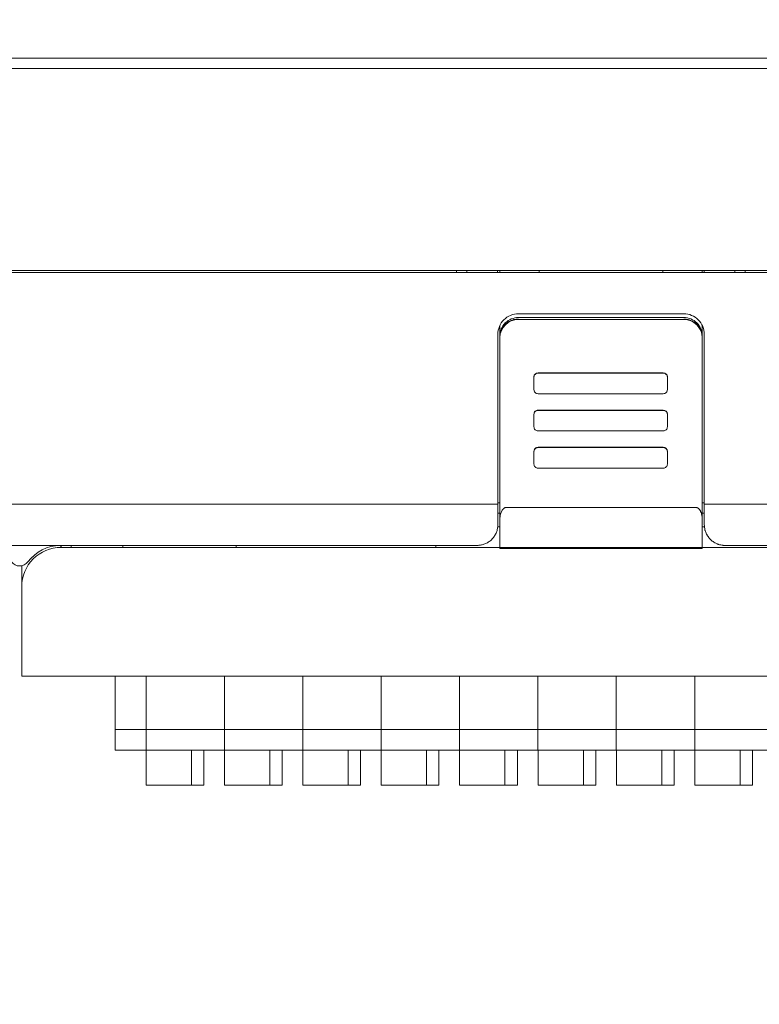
# Model space of a CAD drawing. Header units: millimetres. Extents: x -1114 to 1396, y -630 to 631.
# Tile 310 of 656: x -463 to -427, y 363 to 411. Entities that reach past the tile are written whole.
import ezdxf

# ---------------------------------------------------------------- set-up
doc = ezdxf.new("R2010")
doc.units = ezdxf.units.MM
doc.header["$MEASUREMENT"] = 0

msp = doc.modelspace()

# ---------------------------------------------------------------- linework, layer by layer
at = {"lineweight": 18}
for points, knots in [([(1038.9843, -629.7647), (1038.9843, -629.7647), (-1111.4882, -629.7647), (-1111.4882, -629.7647), (-1111.4882, -629.7647), (-1111.4882, -629.7647), (-1111.4882, 630.7883), (-1111.4882, 630.7883), (-1111.4882, 630.7883), (-1111.4882, 630.7883), (1038.9843, 630.7883), (1038.9843, 630.7883)], [0, 0, 0, 0, 0.3333333, 0.3333333, 0.3333333, 0.3333333, 0.6666667, 0.6666667, 0.6666667, 0.6666667, 1, 1, 1, 1]), ([(-438.5995, 396.8216), (-438.8647, 396.8216), (-439.119, 396.7162), (-439.3066, 396.5287), (-439.3066, 396.5287), (-439.4941, 396.3411), (-439.5995, 396.0868), (-439.5995, 395.8216)], [0, 0, 0, 0, 0.5, 0.5, 0.5, 0.5, 1, 1, 1, 1]), ([(-438.5995, 396.6381), (-438.8382, 396.6381), (-439.0671, 396.5434), (-439.2359, 396.3749), (-439.2359, 396.3749), (-439.4047, 396.2063), (-439.4995, 395.9777), (-439.4995, 395.7393)], [0, 0, 0, 0, 0.5, 0.5, 0.5, 0.5, 1, 1, 1, 1]), ([(-429.5779, 395.8216), (-429.5779, 396.0868), (-429.6833, 396.3411), (-429.8708, 396.5287), (-429.8708, 396.5287), (-430.0584, 396.7162), (-430.3127, 396.8216), (-430.5779, 396.8216)], [0, 0, 0, 0, 0.5, 0.5, 0.5, 0.5, 1, 1, 1, 1]), ([(-429.6779, 395.7393), (-429.6779, 395.9777), (-429.7727, 396.2063), (-429.9415, 396.3749), (-429.9415, 396.3749), (-430.1103, 396.5434), (-430.3392, 396.6381), (-430.5779, 396.6381)], [0, 0, 0, 0, 0.5, 0.5, 0.5, 0.5, 1, 1, 1, 1]), ([(-439.4995, 395.6649), (-439.4995, 395.7243), (-439.4936, 395.7826), (-439.4822, 395.84), (-439.4822, 395.84), (-439.4765, 395.8687), (-439.4694, 395.8972), (-439.4608, 395.9254), (-439.4608, 395.9254), (-439.4523, 395.9536), (-439.4422, 395.9817), (-439.431, 396.0089), (-439.431, 396.0089), (-439.4084, 396.0633), (-439.3808, 396.1149), (-439.3482, 396.1637), (-439.3482, 396.1637), (-439.34, 396.1759), (-439.3315, 396.188), (-439.3228, 396.1998), (-439.3228, 396.1998), (-439.314, 396.2117), (-439.3048, 396.2234), (-439.2954, 396.2348), (-439.2954, 396.2348), (-439.2766, 396.2577), (-439.2568, 396.2795), (-439.2361, 396.3002), (-439.2361, 396.3002), (-439.1946, 396.3417), (-439.1494, 396.3789), (-439.1002, 396.4118), (-439.1002, 396.4118), (-439.0879, 396.42), (-439.0754, 396.4279), (-439.0627, 396.4355), (-439.0627, 396.4355), (-439.05, 396.4432), (-439.0371, 396.4504), (-439.0241, 396.4574), (-439.0241, 396.4574), (-438.9982, 396.4712), (-438.9717, 396.4838), (-438.9446, 396.495), (-438.9446, 396.495), (-438.9176, 396.5062), (-438.89, 396.5161), (-438.8618, 396.5247), (-438.8618, 396.5247), (-438.8478, 396.529), (-438.8336, 396.5329), (-438.8192, 396.5365), (-438.8192, 396.5365), (-438.8049, 396.5401), (-438.7903, 396.5434), (-438.7758, 396.5463), (-438.7758, 396.5463), (-438.7177, 396.5579), (-438.6589, 396.5637), (-438.5995, 396.5637)], [0, 0, 0, 0, 0.0666667, 0.0666667, 0.0666667, 0.0666667, 0.1333333, 0.1333333, 0.1333333, 0.1333333, 0.2, 0.2, 0.2, 0.2, 0.2666667, 0.2666667, 0.2666667, 0.2666667, 0.3333333, 0.3333333, 0.3333333, 0.3333333, 0.4, 0.4, 0.4, 0.4, 0.4666667, 0.4666667, 0.4666667, 0.4666667, 0.5333333, 0.5333333, 0.5333333, 0.5333333, 0.6, 0.6, 0.6, 0.6, 0.6666667, 0.6666667, 0.6666667, 0.6666667, 0.7333333, 0.7333333, 0.7333333, 0.7333333, 0.8, 0.8, 0.8, 0.8, 0.8666667, 0.8666667, 0.8666667, 0.8666667, 0.9333333, 0.9333333, 0.9333333, 0.9333333, 1, 1, 1, 1]), ([(-430.5779, 396.5637), (-430.5185, 396.5637), (-430.4601, 396.5579), (-430.4026, 396.5465), (-430.4026, 396.5465), (-430.3738, 396.5408), (-430.3453, 396.5337), (-430.3171, 396.5251), (-430.3171, 396.5251), (-430.2888, 396.5166), (-430.2607, 396.5066), (-430.2335, 396.4953), (-430.2335, 396.4953), (-430.179, 396.4728), (-430.1274, 396.4452), (-430.0785, 396.4126), (-430.0785, 396.4126), (-430.0662, 396.4045), (-430.0542, 396.396), (-430.0423, 396.3872), (-430.0423, 396.3872), (-430.0305, 396.3785), (-430.0187, 396.3693), (-430.0073, 396.3599), (-430.0073, 396.3599), (-429.9843, 396.3412), (-429.9625, 396.3214), (-429.9418, 396.3007), (-429.9418, 396.3007), (-429.9002, 396.2593), (-429.863, 396.2141), (-429.8301, 396.165), (-429.8301, 396.165), (-429.8219, 396.1527), (-429.8139, 396.1402), (-429.8063, 396.1275), (-429.8063, 396.1275), (-429.7986, 396.1148), (-429.7914, 396.102), (-429.7844, 396.089), (-429.7844, 396.089), (-429.7705, 396.0631), (-429.758, 396.0366), (-429.7467, 396.0096), (-429.7467, 396.0096), (-429.7355, 395.9826), (-429.7256, 395.9551), (-429.717, 395.927), (-429.717, 395.927), (-429.7127, 395.9129), (-429.7088, 395.8987), (-429.7052, 395.8844), (-429.7052, 395.8844), (-429.7015, 395.87), (-429.6983, 395.8556), (-429.6954, 395.841), (-429.6954, 395.841), (-429.6838, 395.783), (-429.6779, 395.7243), (-429.6779, 395.6649)], [0, 0, 0, 0, 0.0666667, 0.0666667, 0.0666667, 0.0666667, 0.1333333, 0.1333333, 0.1333333, 0.1333333, 0.2, 0.2, 0.2, 0.2, 0.2666667, 0.2666667, 0.2666667, 0.2666667, 0.3333333, 0.3333333, 0.3333333, 0.3333333, 0.4, 0.4, 0.4, 0.4, 0.4666667, 0.4666667, 0.4666667, 0.4666667, 0.5333333, 0.5333333, 0.5333333, 0.5333333, 0.6, 0.6, 0.6, 0.6, 0.6666667, 0.6666667, 0.6666667, 0.6666667, 0.7333333, 0.7333333, 0.7333333, 0.7333333, 0.8, 0.8, 0.8, 0.8, 0.8666667, 0.8666667, 0.8666667, 0.8666667, 0.9333333, 0.9333333, 0.9333333, 0.9333333, 1, 1, 1, 1]), ([(-437.6456, 393.9391), (-437.6987, 393.9391), (-437.7496, 393.9181), (-437.7871, 393.8806), (-437.7871, 393.8806), (-437.8246, 393.8432), (-437.8456, 393.7924), (-437.8456, 393.7394)], [0, 0, 0, 0, 0.5, 0.5, 0.5, 0.5, 1, 1, 1, 1]), ([(-431.3709, 393.7394), (-431.3709, 393.7924), (-431.3919, 393.8432), (-431.4294, 393.8806), (-431.4294, 393.8806), (-431.467, 393.9181), (-431.5178, 393.9391), (-431.5709, 393.9391)], [0, 0, 0, 0, 0.5, 0.5, 0.5, 0.5, 1, 1, 1, 1]), ([(-437.8456, 393.1402), (-437.8456, 393.0872), (-437.8246, 393.0364), (-437.7871, 392.999), (-437.7871, 392.999), (-437.7496, 392.9615), (-437.6987, 392.9405), (-437.6456, 392.9405)], [0, 0, 0, 0, 0.5, 0.5, 0.5, 0.5, 1, 1, 1, 1]), ([(-431.5709, 392.9405), (-431.5178, 392.9405), (-431.467, 392.9615), (-431.4294, 392.999), (-431.4294, 392.999), (-431.3919, 393.0364), (-431.3709, 393.0872), (-431.3709, 393.1402)], [0, 0, 0, 0, 0.5, 0.5, 0.5, 0.5, 1, 1, 1, 1]), ([(-437.6456, 392.1488), (-437.6987, 392.1488), (-437.7496, 392.1278), (-437.7871, 392.0903), (-437.7871, 392.0903), (-437.8246, 392.0529), (-437.8456, 392.0021), (-437.8456, 391.9491)], [0, 0, 0, 0, 0.5, 0.5, 0.5, 0.5, 1, 1, 1, 1]), ([(-437.6456, 392.1322), (-437.6987, 392.1322), (-437.7496, 392.1111), (-437.7871, 392.0737), (-437.7871, 392.0737), (-437.8246, 392.0362), (-437.8456, 391.9854), (-437.8456, 391.9324)], [0, 0, 0, 0, 0.5, 0.5, 0.5, 0.5, 1, 1, 1, 1]), ([(-431.3709, 391.9324), (-431.3709, 391.9854), (-431.3919, 392.0362), (-431.4294, 392.0737), (-431.4294, 392.0737), (-431.467, 392.1111), (-431.5178, 392.1322), (-431.5709, 392.1322)], [0, 0, 0, 0, 0.5, 0.5, 0.5, 0.5, 1, 1, 1, 1]), ([(-437.8456, 391.3333), (-437.8456, 391.2803), (-437.8246, 391.2295), (-437.7871, 391.192), (-437.7871, 391.192), (-437.7496, 391.1546), (-437.6987, 391.1335), (-437.6456, 391.1335)], [0, 0, 0, 0, 0.5, 0.5, 0.5, 0.5, 1, 1, 1, 1]), ([(-431.5709, 391.1335), (-431.5178, 391.1335), (-431.467, 391.1546), (-431.4294, 391.192), (-431.4294, 391.192), (-431.3919, 391.2295), (-431.3709, 391.2803), (-431.3709, 391.3333)], [0, 0, 0, 0, 0.5, 0.5, 0.5, 0.5, 1, 1, 1, 1]), ([(-437.6456, 390.3419), (-437.6987, 390.3419), (-437.7496, 390.3208), (-437.7871, 390.2834), (-437.7871, 390.2834), (-437.8246, 390.2459), (-437.8456, 390.1951), (-437.8456, 390.1422)], [0, 0, 0, 0, 0.5, 0.5, 0.5, 0.5, 1, 1, 1, 1]), ([(-437.6456, 390.3252), (-437.6987, 390.3252), (-437.7496, 390.3042), (-437.7871, 390.2667), (-437.7871, 390.2667), (-437.8246, 390.2293), (-437.8456, 390.1785), (-437.8456, 390.1255)], [0, 0, 0, 0, 0.5, 0.5, 0.5, 0.5, 1, 1, 1, 1]), ([(-431.3709, 390.1255), (-431.3709, 390.1785), (-431.3919, 390.2293), (-431.4294, 390.2667), (-431.4294, 390.2667), (-431.467, 390.3042), (-431.5178, 390.3252), (-431.5709, 390.3252)], [0, 0, 0, 0, 0.5, 0.5, 0.5, 0.5, 1, 1, 1, 1]), ([(-437.8456, 389.5263), (-437.8456, 389.4733), (-437.8246, 389.4225), (-437.7871, 389.3851), (-437.7871, 389.3851), (-437.7496, 389.3476), (-437.6987, 389.3266), (-437.6456, 389.3266)], [0, 0, 0, 0, 0.5, 0.5, 0.5, 0.5, 1, 1, 1, 1]), ([(-431.5709, 389.3266), (-431.5178, 389.3266), (-431.467, 389.3476), (-431.4294, 389.3851), (-431.4294, 389.3851), (-431.3919, 389.4225), (-431.3709, 389.4733), (-431.3709, 389.5263)], [0, 0, 0, 0, 0.5, 0.5, 0.5, 0.5, 1, 1, 1, 1]), ([(-409.0932, 387.5765), (-409.5757, 387.5818), (-410.052, 387.5804), (-410.538, 387.5799), (-410.538, 387.5799), (-411.024, 387.5793), (-411.5198, 387.5797), (-411.9837, 387.5799), (-411.9837, 387.5799), (-412.4476, 387.58), (-412.8796, 387.58), (-413.3117, 387.58), (-413.3117, 387.58), (-418.6172, 387.5799), (-423.9255, 387.5799), (-429.2358, 387.5799), (-429.2358, 387.5799), (-429.3498, 387.5799), (-429.4639, 387.5799), (-429.5779, 387.5799)], [0, 0, 0, 0, 0.2, 0.2, 0.2, 0.2, 0.4, 0.4, 0.4, 0.4, 0.6, 0.6, 0.6, 0.6, 0.8, 0.8, 0.8, 0.8, 1, 1, 1, 1]), ([(-429.5779, 386.5799), (-429.5779, 386.5938), (-429.5779, 386.6076), (-429.5779, 386.6215), (-429.5779, 386.6215), (-429.5779, 386.941), (-429.5779, 387.2604), (-429.5779, 387.5799)], [0, 0, 0, 0, 0.5, 0.5, 0.5, 0.5, 1, 1, 1, 1]), ([(-439.1995, 387.4186), (-439.21, 387.418), (-439.2205, 387.4173), (-439.2308, 387.4154), (-439.2308, 387.4154), (-439.2414, 387.4134), (-439.2517, 387.4101), (-439.2616, 387.406), (-439.2616, 387.406), (-439.2722, 387.4015), (-439.2824, 387.3962), (-439.2919, 387.3902), (-439.2919, 387.3902), (-439.3045, 387.3823), (-439.3162, 387.3731), (-439.327, 387.3633), (-439.327, 387.3633), (-439.339, 387.3523), (-439.3499, 387.3404), (-439.36, 387.328), (-439.36, 387.328), (-439.3979, 387.2814), (-439.4238, 387.2279), (-439.444, 387.1733), (-439.444, 387.1733), (-439.4633, 387.1207), (-439.4773, 387.0671), (-439.4856, 387.0128), (-439.4856, 387.0128), (-439.4946, 386.9541), (-439.497, 386.8946), (-439.4995, 386.8351)], [0, 0, 0, 0, 0.125, 0.125, 0.125, 0.125, 0.25, 0.25, 0.25, 0.25, 0.375, 0.375, 0.375, 0.375, 0.5, 0.5, 0.5, 0.5, 0.625, 0.625, 0.625, 0.625, 0.75, 0.75, 0.75, 0.75, 0.875, 0.875, 0.875, 0.875, 1, 1, 1, 1]), ([(-429.6779, 386.8352), (-429.6779, 386.8926), (-429.6822, 386.9494), (-429.691, 387.0055), (-429.691, 387.0055), (-429.6954, 387.0335), (-429.7009, 387.0614), (-429.7078, 387.0891), (-429.7078, 387.0891), (-429.7147, 387.1167), (-429.7229, 387.1442), (-429.7327, 387.1714), (-429.7327, 387.1714), (-429.7377, 387.185), (-429.743, 387.1986), (-429.7489, 387.212), (-429.7489, 387.212), (-429.7547, 387.2255), (-429.7611, 387.2389), (-429.768, 387.2521), (-429.768, 387.2521), (-429.7749, 387.2652), (-429.7824, 387.2781), (-429.7905, 387.2908), (-429.7905, 387.2908), (-429.7986, 387.3034), (-429.8074, 387.3157), (-429.8169, 387.3275), (-429.8169, 387.3275), (-429.8265, 387.3393), (-429.8367, 387.3506), (-429.848, 387.3611), (-429.848, 387.3611), (-429.8537, 387.3664), (-429.8596, 387.3715), (-429.8658, 387.3764), (-429.8658, 387.3764), (-429.872, 387.3812), (-429.8784, 387.3858), (-429.8852, 387.3901), (-429.8852, 387.3901), (-429.8919, 387.3943), (-429.8989, 387.3982), (-429.9062, 387.4017), (-429.9062, 387.4017), (-429.9135, 387.4052), (-429.9211, 387.4083), (-429.9289, 387.4108), (-429.9289, 387.4108), (-429.9367, 387.4134), (-429.9447, 387.4153), (-429.9529, 387.4166), (-429.9529, 387.4166), (-429.9611, 387.418), (-429.9695, 387.4187), (-429.9779, 387.4187)], [0, 0, 0, 0, 0.0714286, 0.0714286, 0.0714286, 0.0714286, 0.1428571, 0.1428571, 0.1428571, 0.1428571, 0.2142857, 0.2142857, 0.2142857, 0.2142857, 0.2857143, 0.2857143, 0.2857143, 0.2857143, 0.3571429, 0.3571429, 0.3571429, 0.3571429, 0.4285714, 0.4285714, 0.4285714, 0.4285714, 0.5, 0.5, 0.5, 0.5, 0.5714286, 0.5714286, 0.5714286, 0.5714286, 0.6428571, 0.6428571, 0.6428571, 0.6428571, 0.7142857, 0.7142857, 0.7142857, 0.7142857, 0.7857143, 0.7857143, 0.7857143, 0.7857143, 0.8571429, 0.8571429, 0.8571429, 0.8571429, 0.9285714, 0.9285714, 0.9285714, 0.9285714, 1, 1, 1, 1]), ([(-429.6779, 386.8352), (-429.6779, 386.3815), (-429.6779, 385.9279), (-429.6779, 385.4741), (-429.6779, 385.4741), (-429.6779, 385.4741), (-429.6779, 385.4741), (-429.6779, 385.4741)], [0, 0, 0, 0, 0.5, 0.5, 0.5, 0.5, 1, 1, 1, 1]), ([(-440.5995, 385.5799), (-440.5717, 385.5805), (-440.5439, 385.5811), (-440.5163, 385.5832), (-440.5163, 385.5832), (-440.4889, 385.5853), (-440.4616, 385.5888), (-440.4345, 385.5933), (-440.4345, 385.5933), (-440.4075, 385.5979), (-440.3806, 385.6035), (-440.3542, 385.6102), (-440.3542, 385.6102), (-440.3275, 385.617), (-440.3011, 385.6249), (-440.2752, 385.6338), (-440.2752, 385.6338), (-440.2489, 385.6429), (-440.223, 385.653), (-440.1977, 385.6641), (-440.1977, 385.6641), (-440.1362, 385.6911), (-440.0777, 385.724), (-440.0238, 385.7619), (-440.0238, 385.7619), (-439.9687, 385.8007), (-439.9184, 385.8447), (-439.8731, 385.8926), (-439.8731, 385.8926), (-439.8287, 385.9395), (-439.7891, 385.9901), (-439.7553, 386.0435), (-439.7553, 386.0435), (-439.7207, 386.098), (-439.6921, 386.1553), (-439.6686, 386.2144), (-439.6686, 386.2144), (-439.6455, 386.2728), (-439.6274, 386.3329), (-439.6168, 386.3938), (-439.6168, 386.3938), (-439.606, 386.4552), (-439.6027, 386.5176), (-439.5995, 386.5799)], [0, 0, 0, 0, 0.0909091, 0.0909091, 0.0909091, 0.0909091, 0.1818182, 0.1818182, 0.1818182, 0.1818182, 0.2727273, 0.2727273, 0.2727273, 0.2727273, 0.3636364, 0.3636364, 0.3636364, 0.3636364, 0.4545455, 0.4545455, 0.4545455, 0.4545455, 0.5454545, 0.5454545, 0.5454545, 0.5454545, 0.6363636, 0.6363636, 0.6363636, 0.6363636, 0.7272727, 0.7272727, 0.7272727, 0.7272727, 0.8181818, 0.8181818, 0.8181818, 0.8181818, 0.9090909, 0.9090909, 0.9090909, 0.9090909, 1, 1, 1, 1]), ([(-429.5779, 386.5799), (-429.5779, 386.5179), (-429.5722, 386.4564), (-429.5607, 386.3952), (-429.5607, 386.3952), (-429.5579, 386.3799), (-429.5546, 386.3646), (-429.551, 386.3494), (-429.551, 386.3494), (-429.5474, 386.3341), (-429.5434, 386.3189), (-429.539, 386.3037), (-429.539, 386.3037), (-429.5303, 386.2735), (-429.5202, 386.2437), (-429.5087, 386.2143), (-429.5087, 386.2143), (-429.4972, 386.185), (-429.4843, 386.1562), (-429.4699, 386.1278), (-429.4699, 386.1278), (-429.4627, 386.1137), (-429.4552, 386.0996), (-429.4473, 386.0857), (-429.4473, 386.0857), (-429.4394, 386.0717), (-429.4311, 386.0579), (-429.4225, 386.0444), (-429.4225, 386.0444), (-429.3881, 385.9902), (-429.3487, 385.9395), (-429.304, 385.8923), (-429.304, 385.8923), (-429.2817, 385.8687), (-429.258, 385.846), (-429.233, 385.8243), (-429.233, 385.8243), (-429.2205, 385.8134), (-429.2076, 385.8028), (-429.1945, 385.7925), (-429.1945, 385.7925), (-429.1814, 385.7823), (-429.168, 385.7724), (-429.1545, 385.7628), (-429.1545, 385.7628), (-429.1002, 385.7245), (-429.042, 385.6915), (-428.9798, 385.6642), (-428.9798, 385.6642), (-428.9643, 385.6573), (-428.9484, 385.6509), (-428.9324, 385.6448), (-428.9324, 385.6448), (-428.9163, 385.6387), (-428.8999, 385.633), (-428.8835, 385.6277), (-428.8835, 385.6277), (-428.8508, 385.6172), (-428.8176, 385.6084), (-428.784, 385.6013), (-428.784, 385.6013), (-428.7505, 385.5943), (-428.7165, 385.5889), (-428.6822, 385.5853), (-428.6822, 385.5853), (-428.665, 385.5835), (-428.6477, 385.5821), (-428.6303, 385.5812), (-428.6303, 385.5812), (-428.6129, 385.5803), (-428.5954, 385.5799), (-428.5779, 385.5799)], [0, 0, 0, 0, 0.0555556, 0.0555556, 0.0555556, 0.0555556, 0.1111111, 0.1111111, 0.1111111, 0.1111111, 0.1666667, 0.1666667, 0.1666667, 0.1666667, 0.2222222, 0.2222222, 0.2222222, 0.2222222, 0.2777778, 0.2777778, 0.2777778, 0.2777778, 0.3333333, 0.3333333, 0.3333333, 0.3333333, 0.3888889, 0.3888889, 0.3888889, 0.3888889, 0.4444444, 0.4444444, 0.4444444, 0.4444444, 0.5, 0.5, 0.5, 0.5, 0.5555556, 0.5555556, 0.5555556, 0.5555556, 0.6111111, 0.6111111, 0.6111111, 0.6111111, 0.6666667, 0.6666667, 0.6666667, 0.6666667, 0.7222222, 0.7222222, 0.7222222, 0.7222222, 0.7777778, 0.7777778, 0.7777778, 0.7777778, 0.8333333, 0.8333333, 0.8333333, 0.8333333, 0.8888889, 0.8888889, 0.8888889, 0.8888889, 0.9444444, 0.9444444, 0.9444444, 0.9444444, 1, 1, 1, 1]), ([(-460.8023, 385.48), (-461.3062, 385.48), (-461.7894, 385.2799), (-462.1458, 384.9236), (-462.1458, 384.9236), (-462.5021, 384.5672), (-462.7023, 384.084), (-462.7023, 383.58)], [0, 0, 0, 0, 0.5, 0.5, 0.5, 0.5, 1, 1, 1, 1]), ([(-459.3023, 385.58), (-459.4689, 385.58), (-459.6356, 385.58), (-459.8022, 385.58), (-459.8022, 385.58), (-460.1356, 385.58), (-460.4689, 385.58), (-460.8023, 385.58)], [0, 0, 0, 0, 0.5, 0.5, 0.5, 0.5, 1, 1, 1, 1]), ([(-463.2023, 384.7801), (-463.1078, 384.6542), (-462.9596, 384.5801), (-462.8023, 384.5801), (-462.8023, 384.5801), (-462.6449, 384.5801), (-462.4967, 384.6542), (-462.4023, 384.7801)], [0, 0, 0, 0, 0.5, 0.5, 0.5, 0.5, 1, 1, 1, 1])]:
    msp.add_open_spline(points, degree=3, knots=knots, dxfattribs=at)
for points in [[(-559.0776, 409.2299), (-559.0776, 409.2299), (-403.0776, 409.2299), (-403.0776, 409.2299)], [(-403.0776, 408.7299), (-403.0776, 408.7299), (-559.0776, 408.7299), (-559.0776, 408.7299)], [(-403.0776, 398.8245), (-403.0776, 398.8245), (-559.0776, 398.8245), (-559.0776, 398.8245)], [(-425.5276, 398.9245), (-425.5276, 398.9245), (-475.1276, 398.9245), (-475.1276, 398.9245)], [(-441.5995, 398.8244), (-441.5995, 398.8244), (-441.5995, 398.9245), (-441.5995, 398.9245)], [(-441.0995, 398.8245), (-441.0995, 398.8245), (-441.0995, 398.9245), (-441.0995, 398.9245)], [(-439.621, 398.8245), (-439.621, 398.8245), (-439.621, 398.9245), (-439.621, 398.9245)], [(-439.4995, 398.9245), (-439.4995, 398.9245), (-439.4995, 398.8245), (-439.4995, 398.8245)], [(-437.5995, 398.9245), (-437.5995, 398.9245), (-437.5995, 398.8245), (-437.5995, 398.8245)], [(-431.5995, 398.8245), (-431.5995, 398.8245), (-431.5995, 398.9245), (-431.5995, 398.9245)], [(-429.6779, 398.9245), (-429.6779, 398.9245), (-429.6779, 398.8246), (-429.6779, 398.8246)], [(-429.5779, 398.8245), (-429.5779, 398.8245), (-429.5779, 398.9245), (-429.5779, 398.9245)], [(-428.0995, 398.8245), (-428.0995, 398.8245), (-428.0995, 398.9245), (-428.0995, 398.9245)], [(-427.5995, 398.9245), (-427.5995, 398.9245), (-427.5995, 398.8244), (-427.5995, 398.8244)], [(-438.5995, 396.8216), (-438.5995, 396.8216), (-430.5995, 396.8216), (-430.5995, 396.8216)], [(-438.5995, 396.6381), (-438.5995, 396.6381), (-430.5779, 396.6381), (-430.5779, 396.6381)], [(-430.5779, 396.8213), (-430.5851, 396.8215), (-430.5923, 396.8216), (-430.5995, 396.8216)], [(-439.4995, 396.2575), (-439.4995, 396.2575), (-439.4995, 395.7393), (-439.4995, 395.7393)], [(-438.5995, 396.548), (-439.0906, 396.548), (-439.491, 396.1548), (-439.4993, 395.6645)], [(-438.5995, 396.548), (-438.5995, 396.548), (-430.5779, 396.548), (-430.5779, 396.548)], [(-429.6781, 395.6645), (-429.6864, 396.1548), (-430.0868, 396.548), (-430.5779, 396.548)], [(-429.6779, 396.2575), (-429.6779, 396.2575), (-429.6779, 395.7393), (-429.6779, 395.7393)], [(-439.5995, 387.5799), (-439.5995, 387.5799), (-439.5995, 395.8216), (-439.5995, 395.8216)], [(-439.4995, 395.6649), (-439.4995, 395.6649), (-439.4995, 395.7393), (-439.4995, 395.7393)], [(-439.4995, 395.6649), (-439.4995, 395.6649), (-439.4995, 395.7393), (-439.4995, 395.7393)], [(-429.6779, 395.7393), (-429.6779, 395.7393), (-429.6779, 395.6649), (-429.6779, 395.6649)], [(-429.5779, 387.5799), (-429.5779, 387.5799), (-429.5779, 395.8216), (-429.5779, 395.8216)], [(-439.4995, 386.8351), (-439.4995, 386.8351), (-439.4995, 395.6649), (-439.4995, 395.6649)], [(-439.4995, 386.8419), (-439.4995, 386.8419), (-439.4995, 395.6648), (-439.4995, 395.6648)], [(-429.6779, 395.6649), (-429.6779, 395.6649), (-429.6779, 386.8352), (-429.6779, 386.8352)], [(-429.6779, 395.6648), (-429.6779, 395.6648), (-429.6779, 386.8421), (-429.6779, 386.8421)], [(-437.6456, 393.9558), (-437.7561, 393.9558), (-437.8456, 393.8664), (-437.8456, 393.7561)], [(-437.8456, 393.7394), (-437.8456, 393.7394), (-437.8456, 393.7561), (-437.8456, 393.7561)], [(-431.5709, 393.9558), (-431.5709, 393.9558), (-437.6456, 393.9558), (-437.6456, 393.9558)], [(-437.6456, 393.9391), (-437.6456, 393.9391), (-431.5709, 393.9391), (-431.5709, 393.9391)], [(-431.3709, 393.7561), (-431.3709, 393.8664), (-431.4604, 393.9558), (-431.5709, 393.9558)], [(-431.3709, 393.7394), (-431.3709, 393.7394), (-431.3709, 393.7561), (-431.3709, 393.7561)], [(-431.3709, 393.756), (-431.3709, 393.756), (-431.3709, 393.7394), (-431.3709, 393.7394)], [(-437.8456, 393.1402), (-437.8456, 393.1402), (-437.8456, 393.7394), (-437.8456, 393.7394)], [(-431.3709, 393.7394), (-431.3709, 393.7394), (-431.3709, 393.1402), (-431.3709, 393.1402)], [(-431.5709, 392.9405), (-431.5709, 392.9405), (-437.6456, 392.9405), (-437.6456, 392.9405)], [(-437.8456, 391.9324), (-437.8456, 391.9324), (-437.8456, 391.9491), (-437.8456, 391.9491)], [(-437.8456, 391.3333), (-437.8456, 391.3333), (-437.8456, 391.9324), (-437.8456, 391.9324)], [(-431.5709, 392.1488), (-431.5709, 392.1488), (-437.6456, 392.1488), (-437.6456, 392.1488)], [(-437.6456, 392.1322), (-437.6456, 392.1322), (-431.5709, 392.1322), (-431.5709, 392.1322)], [(-431.3709, 391.9491), (-431.3709, 392.0594), (-431.4604, 392.1488), (-431.5709, 392.1488)], [(-431.3709, 391.9491), (-431.3709, 391.9491), (-431.3709, 391.9324), (-431.3709, 391.9324)], [(-431.3709, 391.9324), (-431.3709, 391.9324), (-431.3709, 391.9491), (-431.3709, 391.9491)], [(-431.3709, 391.9324), (-431.3709, 391.9324), (-431.3709, 391.3333), (-431.3709, 391.3333)], [(-431.5709, 391.1335), (-431.5709, 391.1335), (-437.6456, 391.1335), (-437.6456, 391.1335)], [(-437.8456, 390.1255), (-437.8456, 390.1255), (-437.8456, 390.1422), (-437.8456, 390.1422)], [(-437.8456, 389.5263), (-437.8456, 389.5263), (-437.8456, 390.1255), (-437.8456, 390.1255)], [(-431.5709, 390.3419), (-431.5709, 390.3419), (-437.6456, 390.3419), (-437.6456, 390.3419)], [(-437.6456, 390.3252), (-437.6456, 390.3252), (-431.5709, 390.3252), (-431.5709, 390.3252)], [(-431.3709, 390.1422), (-431.3709, 390.2525), (-431.4604, 390.3419), (-431.5709, 390.3419)], [(-431.3709, 390.1255), (-431.3709, 390.1255), (-431.3709, 390.1422), (-431.3709, 390.1422)], [(-431.3709, 390.1421), (-431.3709, 390.1421), (-431.3709, 390.1255), (-431.3709, 390.1255)], [(-431.3709, 390.1255), (-431.3709, 390.1255), (-431.3709, 389.5263), (-431.3709, 389.5263)], [(-431.5709, 389.3266), (-431.5709, 389.3266), (-437.6456, 389.3266), (-437.6456, 389.3266)], [(-461.8022, 387.58), (-461.8022, 387.58), (-463.8022, 387.58), (-463.8022, 387.58)], [(-461.8022, 387.5799), (-461.8022, 387.5799), (-439.5995, 387.5799), (-439.5995, 387.5799)], [(-439.4994, 387.638), (-439.4994, 387.638), (-439.5995, 387.638), (-439.5995, 387.638)], [(-439.5995, 386.5799), (-439.5995, 386.9132), (-439.5995, 387.2465), (-439.5995, 387.5799)], [(-429.5779, 387.638), (-429.5779, 387.638), (-429.678, 387.638), (-429.678, 387.638)], [(-439.5994, 387.138), (-439.5994, 387.138), (-439.4995, 387.138), (-439.4995, 387.138)], [(-439.5994, 387.138), (-439.5994, 387.138), (-439.4995, 387.138), (-439.4995, 387.138)], [(-429.9779, 387.4187), (-429.9779, 387.4187), (-439.1995, 387.4186), (-439.1995, 387.4186)], [(-429.6779, 387.138), (-429.6779, 387.138), (-429.5779, 387.138), (-429.5779, 387.138)], [(-429.6779, 387.138), (-429.6779, 387.138), (-429.5779, 387.138), (-429.5779, 387.138)], [(-439.4995, 385.4741), (-439.4995, 385.9278), (-439.4995, 386.3814), (-439.4995, 386.8351)], [(-439.4995, 386.48), (-439.4995, 386.48), (-439.6184, 386.48), (-439.6184, 386.48)], [(-429.5647, 386.48), (-429.5647, 386.48), (-429.6779, 386.48), (-429.6779, 386.48)], [(-461.8022, 385.58), (-461.8022, 385.58), (-463.8022, 385.58), (-463.8022, 385.58)], [(-460.8305, 385.5798), (-461.45, 385.5711), (-462.0305, 385.2757), (-462.4023, 384.7801)], [(-461.8022, 385.5798), (-461.4783, 385.5798), (-461.1544, 385.5798), (-460.8305, 385.5798)], [(-460.8305, 385.5798), (-460.8211, 385.58), (-460.8117, 385.58), (-460.8023, 385.58)], [(-460.8023, 385.5801), (-460.8023, 385.5801), (-460.8023, 385.48), (-460.8023, 385.48)], [(-460.8023, 385.48), (-460.8023, 385.48), (-439.4995, 385.48), (-439.4995, 385.48)], [(-460.797, 385.4801), (-460.797, 385.4801), (-460.797, 385.5801), (-460.797, 385.5801)], [(-460.3023, 385.58), (-460.3023, 385.58), (-460.3023, 385.48), (-460.3023, 385.48)], [(-459.3022, 385.5799), (-453.0691, 385.5799), (-446.8353, 385.5799), (-440.5995, 385.5799)], [(-457.8023, 385.5799), (-457.8023, 385.5799), (-457.8023, 385.48), (-457.8023, 385.48)], [(-452.3023, 385.5799), (-452.3023, 385.5799), (-452.3023, 385.48), (-452.3023, 385.48)], [(-442.5995, 385.5799), (-442.5995, 385.5799), (-442.5995, 385.48), (-442.5995, 385.48)], [(-429.6779, 385.4741), (-429.6779, 385.4741), (-439.4995, 385.4741), (-439.4995, 385.4741)], [(-439.4995, 385.4277), (-439.4995, 385.4277), (-439.4995, 385.4729), (-439.4995, 385.4729)], [(-439.4995, 385.4277), (-439.4995, 385.4277), (-429.6779, 385.4277), (-429.6779, 385.4277)], [(-429.6779, 385.48), (-429.6779, 385.48), (-408.3967, 385.48), (-408.3967, 385.48)], [(-429.6779, 385.473), (-429.6779, 385.473), (-429.6779, 385.4277), (-429.6779, 385.4277)], [(-409.6808, 385.5799), (-409.6808, 385.5799), (-428.5779, 385.5799), (-428.5779, 385.5799)], [(-462.7023, 383.58), (-462.7023, 383.58), (-462.7023, 384.5902), (-462.7023, 384.5902)], [(-462.7023, 381.23), (-462.7023, 381.23), (-462.7023, 383.58), (-462.7023, 383.58)], [(-462.7023, 379.23), (-462.7023, 379.23), (-462.7023, 381.23), (-462.7023, 381.23)], [(-406.4967, 379.23), (-406.4967, 379.23), (-462.7023, 379.23), (-462.7023, 379.23)], [(-406.4967, 379.23), (-406.4967, 379.23), (-462.7023, 379.23), (-462.7023, 379.23)], [(-458.1654, 376.7084), (-458.1654, 376.7084), (-458.1654, 379.2302), (-458.1654, 379.2302)], [(-456.6677, 376.7084), (-456.6677, 376.7084), (-456.6677, 379.2302), (-456.6677, 379.2302)], [(-456.6677, 376.7084), (-456.6677, 376.7084), (-456.6677, 379.2302), (-456.6677, 379.2302)], [(-452.8645, 376.7084), (-452.8645, 376.7084), (-452.8645, 379.2302), (-452.8645, 379.2302)], [(-452.8645, 376.7084), (-452.8645, 376.7084), (-452.8645, 379.2302), (-452.8645, 379.2302)], [(-449.0612, 376.7084), (-449.0612, 376.7084), (-449.0612, 379.2302), (-449.0612, 379.2302)], [(-449.0612, 376.7084), (-449.0612, 376.7084), (-449.0612, 379.2302), (-449.0612, 379.2302)], [(-445.2579, 376.7084), (-445.2579, 376.7084), (-445.2579, 379.2302), (-445.2579, 379.2302)], [(-445.2579, 376.7084), (-445.2579, 376.7084), (-445.2579, 379.2302), (-445.2579, 379.2302)], [(-441.4547, 376.7084), (-441.4547, 376.7084), (-441.4547, 379.2302), (-441.4547, 379.2302)], [(-441.4547, 376.7084), (-441.4547, 376.7084), (-441.4547, 379.2302), (-441.4547, 379.2302)], [(-437.6514, 376.7084), (-437.6514, 376.7084), (-437.6514, 379.2302), (-437.6514, 379.2302)], [(-437.6514, 376.7084), (-437.6514, 376.7084), (-437.6514, 379.2302), (-437.6514, 379.2302)], [(-433.8482, 376.7084), (-433.8482, 376.7084), (-433.8482, 379.2302), (-433.8482, 379.2302)], [(-433.8482, 376.7084), (-433.8482, 376.7084), (-433.8482, 379.2302), (-433.8482, 379.2302)], [(-430.0449, 376.7084), (-430.0449, 376.7084), (-430.0449, 379.2302), (-430.0449, 379.2302)], [(-430.0449, 376.7084), (-430.0449, 376.7084), (-430.0449, 379.2302), (-430.0449, 379.2302)], [(-458.1654, 376.5882), (-458.1654, 376.5882), (-458.1654, 376.7084), (-458.1654, 376.7084)], [(-456.6677, 376.638), (-456.6677, 376.638), (-458.1654, 376.638), (-458.1654, 376.638)], [(-458.1654, 375.6878), (-458.1654, 375.6878), (-458.1654, 376.5882), (-458.1654, 376.5882)], [(-456.6677, 376.5882), (-456.6677, 376.5882), (-456.6677, 376.7084), (-456.6677, 376.7084)], [(-456.6677, 376.5882), (-456.6677, 376.5882), (-456.6677, 376.7084), (-456.6677, 376.7084)], [(-456.6677, 376.638), (-456.6677, 376.638), (-452.8645, 376.638), (-452.8645, 376.638)], [(-456.6677, 375.6878), (-456.6677, 375.6878), (-456.6677, 376.5882), (-456.6677, 376.5882)], [(-456.6677, 375.6878), (-456.6677, 375.6878), (-456.6677, 376.5882), (-456.6677, 376.5882)], [(-452.8645, 376.5882), (-452.8645, 376.5882), (-452.8645, 376.7084), (-452.8645, 376.7084)], [(-452.8645, 376.5882), (-452.8645, 376.5882), (-452.8645, 376.7084), (-452.8645, 376.7084)], [(-452.8645, 376.638), (-452.8645, 376.638), (-449.0612, 376.638), (-449.0612, 376.638)], [(-452.8645, 375.6878), (-452.8645, 375.6878), (-452.8645, 376.5882), (-452.8645, 376.5882)], [(-452.8645, 375.6878), (-452.8645, 375.6878), (-452.8645, 376.5882), (-452.8645, 376.5882)], [(-449.0612, 376.5882), (-449.0612, 376.5882), (-449.0612, 376.7084), (-449.0612, 376.7084)], [(-449.0612, 376.5882), (-449.0612, 376.5882), (-449.0612, 376.7084), (-449.0612, 376.7084)], [(-449.0612, 376.638), (-449.0612, 376.638), (-445.2579, 376.638), (-445.2579, 376.638)], [(-449.0612, 375.6878), (-449.0612, 375.6878), (-449.0612, 376.5882), (-449.0612, 376.5882)], [(-449.0612, 375.6878), (-449.0612, 375.6878), (-449.0612, 376.5882), (-449.0612, 376.5882)], [(-445.2579, 376.5882), (-445.2579, 376.5882), (-445.2579, 376.7084), (-445.2579, 376.7084)], [(-445.2579, 376.5882), (-445.2579, 376.5882), (-445.2579, 376.7084), (-445.2579, 376.7084)], [(-445.2579, 376.638), (-445.2579, 376.638), (-441.4547, 376.638), (-441.4547, 376.638)], [(-445.2579, 375.6878), (-445.2579, 375.6878), (-445.2579, 376.5882), (-445.2579, 376.5882)], [(-445.2579, 375.6878), (-445.2579, 375.6878), (-445.2579, 376.5882), (-445.2579, 376.5882)], [(-441.4547, 376.5882), (-441.4547, 376.5882), (-441.4547, 376.7084), (-441.4547, 376.7084)], [(-441.4547, 376.5882), (-441.4547, 376.5882), (-441.4547, 376.7084), (-441.4547, 376.7084)], [(-441.4547, 376.638), (-441.4547, 376.638), (-437.6514, 376.638), (-437.6514, 376.638)], [(-441.4547, 375.6878), (-441.4547, 375.6878), (-441.4547, 376.5882), (-441.4547, 376.5882)], [(-441.4547, 375.6878), (-441.4547, 375.6878), (-441.4547, 376.5882), (-441.4547, 376.5882)], [(-437.6514, 376.5882), (-437.6514, 376.5882), (-437.6514, 376.7084), (-437.6514, 376.7084)], [(-437.6514, 376.5882), (-437.6514, 376.5882), (-437.6514, 376.7084), (-437.6514, 376.7084)], [(-437.6514, 376.638), (-437.6514, 376.638), (-433.8482, 376.638), (-433.8482, 376.638)], [(-437.6514, 375.6878), (-437.6514, 375.6878), (-437.6514, 376.5882), (-437.6514, 376.5882)], [(-437.6514, 375.6878), (-437.6514, 375.6878), (-437.6514, 376.5882), (-437.6514, 376.5882)], [(-433.8482, 376.5882), (-433.8482, 376.5882), (-433.8482, 376.7084), (-433.8482, 376.7084)], [(-433.8482, 376.5882), (-433.8482, 376.5882), (-433.8482, 376.7084), (-433.8482, 376.7084)], [(-433.8482, 376.638), (-433.8482, 376.638), (-430.0449, 376.638), (-430.0449, 376.638)], [(-433.8482, 375.6878), (-433.8482, 375.6878), (-433.8482, 376.5882), (-433.8482, 376.5882)], [(-433.8482, 375.6878), (-433.8482, 375.6878), (-433.8482, 376.5882), (-433.8482, 376.5882)], [(-430.0449, 376.5882), (-430.0449, 376.5882), (-430.0449, 376.7084), (-430.0449, 376.7084)], [(-430.0449, 376.5882), (-430.0449, 376.5882), (-430.0449, 376.7084), (-430.0449, 376.7084)], [(-430.0449, 376.638), (-430.0449, 376.638), (-426.2417, 376.638), (-426.2417, 376.638)], [(-430.0449, 375.6878), (-430.0449, 375.6878), (-430.0449, 376.5882), (-430.0449, 376.5882)], [(-430.0449, 375.6878), (-430.0449, 375.6878), (-430.0449, 376.5882), (-430.0449, 376.5882)], [(-458.1654, 375.638), (-458.1654, 375.638), (-458.1654, 375.6878), (-458.1654, 375.6878)], [(-456.6677, 375.638), (-456.6677, 375.638), (-458.1654, 375.638), (-458.1654, 375.638)], [(-456.6677, 375.638), (-456.6677, 375.638), (-458.1654, 375.638), (-458.1654, 375.638)], [(-456.6677, 375.638), (-456.6677, 375.638), (-456.6677, 375.6878), (-456.6677, 375.6878)], [(-456.6677, 375.638), (-456.6677, 375.638), (-456.6677, 375.6878), (-456.6677, 375.6878)], [(-452.8645, 375.638), (-452.8645, 375.638), (-456.6677, 375.638), (-456.6677, 375.638)], [(-452.8645, 375.638), (-452.8645, 375.638), (-456.6677, 375.638), (-456.6677, 375.638)], [(-456.6645, 375.638), (-456.6645, 375.638), (-456.6645, 373.938), (-456.6645, 373.938)], [(-454.4645, 373.938), (-454.4645, 373.938), (-454.4645, 375.638), (-454.4645, 375.638)], [(-453.8645, 375.638), (-453.8645, 375.638), (-453.8645, 373.938), (-453.8645, 373.938)], [(-452.8645, 375.638), (-452.8645, 375.638), (-452.8645, 375.6878), (-452.8645, 375.6878)], [(-452.8645, 375.638), (-452.8645, 375.638), (-452.8645, 375.6878), (-452.8645, 375.6878)], [(-449.0612, 375.638), (-449.0612, 375.638), (-452.8645, 375.638), (-452.8645, 375.638)], [(-449.0612, 375.638), (-449.0612, 375.638), (-452.8645, 375.638), (-452.8645, 375.638)], [(-452.8612, 375.638), (-452.8612, 375.638), (-452.8612, 373.938), (-452.8612, 373.938)], [(-450.6612, 373.938), (-450.6612, 373.938), (-450.6612, 375.638), (-450.6612, 375.638)], [(-450.0612, 375.638), (-450.0612, 375.638), (-450.0612, 373.938), (-450.0612, 373.938)], [(-449.0612, 375.638), (-449.0612, 375.638), (-449.0612, 375.6878), (-449.0612, 375.6878)], [(-449.0612, 375.638), (-449.0612, 375.638), (-449.0612, 375.6878), (-449.0612, 375.6878)], [(-445.2579, 375.638), (-445.2579, 375.638), (-449.0612, 375.638), (-449.0612, 375.638)], [(-445.2579, 375.638), (-445.2579, 375.638), (-449.0612, 375.638), (-449.0612, 375.638)], [(-449.0579, 375.638), (-449.0579, 375.638), (-449.0579, 373.938), (-449.0579, 373.938)], [(-446.8579, 373.938), (-446.8579, 373.938), (-446.8579, 375.638), (-446.8579, 375.638)], [(-446.2579, 375.638), (-446.2579, 375.638), (-446.2579, 373.938), (-446.2579, 373.938)], [(-445.2579, 375.638), (-445.2579, 375.638), (-445.2579, 375.6878), (-445.2579, 375.6878)], [(-445.2579, 375.638), (-445.2579, 375.638), (-445.2579, 375.6878), (-445.2579, 375.6878)], [(-441.4547, 375.638), (-441.4547, 375.638), (-445.2579, 375.638), (-445.2579, 375.638)], [(-441.4547, 375.638), (-441.4547, 375.638), (-445.2579, 375.638), (-445.2579, 375.638)], [(-445.2547, 375.638), (-445.2547, 375.638), (-445.2547, 373.938), (-445.2547, 373.938)], [(-443.0547, 373.938), (-443.0547, 373.938), (-443.0547, 375.638), (-443.0547, 375.638)], [(-442.4547, 375.638), (-442.4547, 375.638), (-442.4547, 373.938), (-442.4547, 373.938)], [(-441.4547, 375.638), (-441.4547, 375.638), (-441.4547, 375.6878), (-441.4547, 375.6878)], [(-441.4547, 375.638), (-441.4547, 375.638), (-441.4547, 375.6878), (-441.4547, 375.6878)], [(-437.6514, 375.638), (-437.6514, 375.638), (-441.4547, 375.638), (-441.4547, 375.638)], [(-437.6514, 375.638), (-437.6514, 375.638), (-441.4547, 375.638), (-441.4547, 375.638)], [(-441.4514, 375.638), (-441.4514, 375.638), (-441.4514, 373.938), (-441.4514, 373.938)], [(-439.2514, 373.938), (-439.2514, 373.938), (-439.2514, 375.638), (-439.2514, 375.638)], [(-438.6514, 375.638), (-438.6514, 375.638), (-438.6514, 373.938), (-438.6514, 373.938)], [(-437.6514, 375.638), (-437.6514, 375.638), (-437.6514, 375.6878), (-437.6514, 375.6878)], [(-437.6514, 375.638), (-437.6514, 375.638), (-437.6514, 375.6878), (-437.6514, 375.6878)], [(-433.8482, 375.638), (-433.8482, 375.638), (-437.6514, 375.638), (-437.6514, 375.638)], [(-433.8482, 375.638), (-433.8482, 375.638), (-437.6514, 375.638), (-437.6514, 375.638)], [(-437.6482, 375.638), (-437.6482, 375.638), (-437.6482, 373.938), (-437.6482, 373.938)], [(-435.4482, 373.938), (-435.4482, 373.938), (-435.4482, 375.638), (-435.4482, 375.638)], [(-434.8482, 375.638), (-434.8482, 375.638), (-434.8482, 373.938), (-434.8482, 373.938)], [(-433.8482, 375.638), (-433.8482, 375.638), (-433.8482, 375.6878), (-433.8482, 375.6878)], [(-433.8482, 375.638), (-433.8482, 375.638), (-433.8482, 375.6878), (-433.8482, 375.6878)], [(-430.0449, 375.638), (-430.0449, 375.638), (-433.8482, 375.638), (-433.8482, 375.638)], [(-430.0449, 375.638), (-430.0449, 375.638), (-433.8482, 375.638), (-433.8482, 375.638)], [(-433.8449, 375.638), (-433.8449, 375.638), (-433.8449, 373.938), (-433.8449, 373.938)], [(-431.6449, 373.938), (-431.6449, 373.938), (-431.6449, 375.638), (-431.6449, 375.638)], [(-431.0449, 375.638), (-431.0449, 375.638), (-431.0449, 373.938), (-431.0449, 373.938)], [(-430.0449, 375.638), (-430.0449, 375.638), (-430.0449, 375.6878), (-430.0449, 375.6878)], [(-430.0449, 375.638), (-430.0449, 375.638), (-430.0449, 375.6878), (-430.0449, 375.6878)], [(-426.2417, 375.638), (-426.2417, 375.638), (-430.0449, 375.638), (-430.0449, 375.638)], [(-426.2417, 375.638), (-426.2417, 375.638), (-430.0449, 375.638), (-430.0449, 375.638)], [(-430.0417, 375.638), (-430.0417, 375.638), (-430.0417, 373.938), (-430.0417, 373.938)], [(-427.8417, 373.938), (-427.8417, 373.938), (-427.8417, 375.638), (-427.8417, 375.638)], [(-427.2417, 375.638), (-427.2417, 375.638), (-427.2417, 373.938), (-427.2417, 373.938)], [(-454.4645, 373.938), (-454.4645, 373.938), (-456.6645, 373.938), (-456.6645, 373.938)], [(-453.8645, 373.938), (-453.8645, 373.938), (-454.4645, 373.938), (-454.4645, 373.938)], [(-450.6612, 373.938), (-450.6612, 373.938), (-452.8612, 373.938), (-452.8612, 373.938)], [(-450.0612, 373.938), (-450.0612, 373.938), (-450.6612, 373.938), (-450.6612, 373.938)], [(-446.8579, 373.938), (-446.8579, 373.938), (-449.0579, 373.938), (-449.0579, 373.938)], [(-446.2579, 373.938), (-446.2579, 373.938), (-446.8579, 373.938), (-446.8579, 373.938)], [(-443.0547, 373.938), (-443.0547, 373.938), (-445.2547, 373.938), (-445.2547, 373.938)], [(-442.4547, 373.938), (-442.4547, 373.938), (-443.0547, 373.938), (-443.0547, 373.938)], [(-439.2514, 373.938), (-439.2514, 373.938), (-441.4514, 373.938), (-441.4514, 373.938)], [(-438.6514, 373.938), (-438.6514, 373.938), (-439.2514, 373.938), (-439.2514, 373.938)], [(-435.4482, 373.938), (-435.4482, 373.938), (-437.6482, 373.938), (-437.6482, 373.938)], [(-434.8482, 373.938), (-434.8482, 373.938), (-435.4482, 373.938), (-435.4482, 373.938)], [(-431.6449, 373.938), (-431.6449, 373.938), (-433.8449, 373.938), (-433.8449, 373.938)], [(-431.0449, 373.938), (-431.0449, 373.938), (-431.6449, 373.938), (-431.6449, 373.938)], [(-427.8417, 373.938), (-427.8417, 373.938), (-430.0417, 373.938), (-430.0417, 373.938)], [(-427.2417, 373.938), (-427.2417, 373.938), (-427.8417, 373.938), (-427.8417, 373.938)]]:
    msp.add_open_spline(points, degree=3, dxfattribs=at)

doc.saveas('drawing.dxf')
